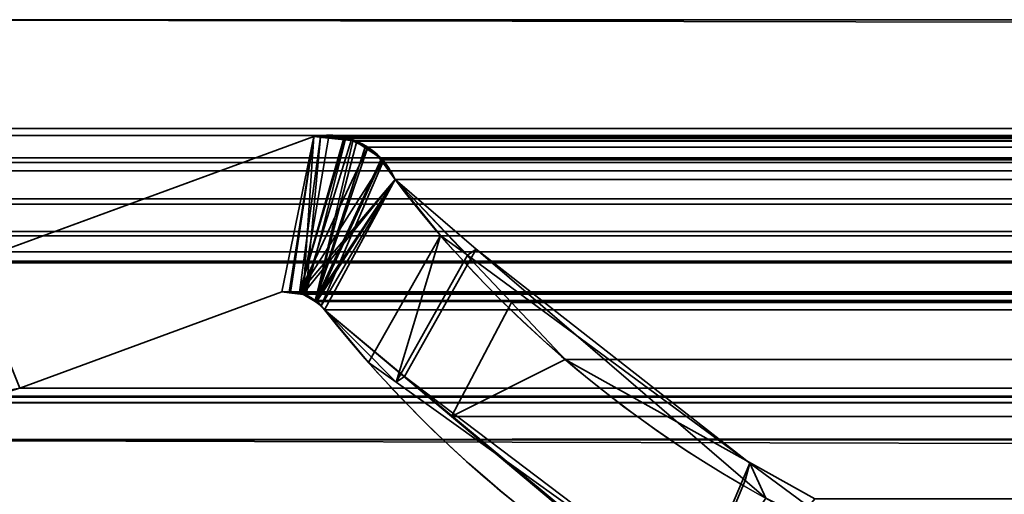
# Model space of a CAD drawing. Header units: millimetres. Extents: x -603 to 3703, y -115 to 249.
# Tile 540 of 656: x 1027.99 to 1033.47, y 0.01 to 2.65. Entities that reach past the tile are written whole.
import ezdxf

# ---------------------------------------------------------------- set-up
doc = ezdxf.new("R2010")
doc.units = ezdxf.units.MM
doc.layers.add('152', color=7, linetype='Continuous', true_color=0xffffff)

# ---------------------------------------------------------------- blocks, each defined once
blk = doc.blocks.new('UG_SURFACE_002')
at = {"layer": '152', "color": 252, "linetype": 'Continuous', "lineweight": 35}
for points in [[(2165, -13.4, 2212.25), (2165, 230.4, 2212.25), (835, 230.4, 2212.25), (835, -13.4, 2212.25)], [(985, -13.4, 2062.2499), (985, 230.4, 2062.2499), (2015.0001, 230.4, 2062.2499), (2015.0001, -13.4, 2062.2499)]]:
    blk.add_3dface(points, dxfattribs=at)
blk = doc.blocks.new('UG_SURFACE_113')
at = {"layer": '152', "color": 7, "linetype": 'Continuous', "lineweight": 35}
for points in [[(1027.7102, 1.295, -8.75), (1029.6266, 1.997, -8.75), (1029.4485, 1.1329, -8.75), (1027.9915, 0.5991, -8.75)], [(1027.9915, 0.5991, 2019.2585), (1029.4485, 1.1329, 2017.8015), (1029.6266, 1.997, 2017.6234), (1027.7102, 1.295, 2019.5398)], [(1029.6266, 1.997, -8.75), (1027.7102, 1.295, -8.75), (1027.7102, 1.295, 2019.5398), (1029.6266, 1.997, 2017.6234)], [(1029.49, 1.1314, -8.75), (1029.4485, 1.1329, -8.75), (1029.6266, 1.997, -8.75)], [(1029.6266, 1.997, 2017.6234), (1029.4485, 1.1329, 2017.8015), (1029.4896, 1.1281, 2017.7603)], [(1029.4896, 1.1281, 2017.7603), (1029.5676, 1.119, 2017.6826), (1029.6266, 1.997, 2017.6234)], [(1029.6266, 1.997, -8.75), (1029.6646, 1.9963, -8.75), (1029.5467, 1.1294, -8.75), (1029.49, 1.1314, -8.75)], [(1029.6646, 1.9963, -8.75), (1029.7949, 1.9939, -8.75), (1029.5467, 1.1294, -8.75)], [(1029.5467, 1.1294, -8.75), (1029.7949, 1.9939, -8.75), (1029.8027, 1.9904, -8.75)], [(1029.5467, 1.1294, -8.75), (1029.8027, 1.9904, -8.75), (1029.9244, 1.9346, -8.75)], [(1029.5676, 1.119, 2017.6826), (1029.583, 1.1172, 2017.6671), (1029.6644, 1.9939, 2017.5855), (1029.6266, 1.997, 2017.6234)], [(1029.583, 1.1172, 2017.6671), (1029.803, 1.9825, 2017.447), (1029.6644, 1.9939, 2017.5855)], [(1029.8448, 1.979, 2017.4053), (1029.803, 1.9825, 2017.447), (1029.583, 1.1172, 2017.6671), (1029.634, 1.0806, 2017.616)], [(1029.6266, 1.997, -8.75), (1029.6266, 1.997, 2017.6234), (1029.6644, 1.9939, 2017.5855)], [(1029.6644, 1.9939, 2017.5855), (1029.6646, 1.9963, -8.75), (1029.6266, 1.997, -8.75)], [(1029.634, 1.0806, 2017.616), (1029.9224, 1.9273, 2017.3275), (1029.8448, 1.979, 2017.4053)], [(1029.6646, 1.9963, -8.75), (1029.6644, 1.9939, 2017.5855), (1029.803, 1.9825, 2017.447)], [(1029.803, 1.9825, 2017.447), (1029.7949, 1.9939, -8.75), (1029.6646, 1.9963, -8.75)], [(1029.803, 1.9825, 2017.447), (1029.8027, 1.9904, -8.75), (1029.7949, 1.9939, -8.75)], [(1029.8027, 1.9904, -8.75), (1029.803, 1.9825, 2017.447), (1029.8448, 1.979, 2017.4053)], [(1029.8448, 1.979, 2017.4053), (1029.9244, 1.9346, -8.75), (1029.8027, 1.9904, -8.75)], [(1029.8448, 1.979, 2017.4053), (1029.9224, 1.9273, 2017.3275), (1029.9244, 1.9346, -8.75)], [(1029.9244, 1.9346, -8.75), (1029.9447, 1.9253, -8.75), (1030.0082, 1.8542, -8.75), (1029.5467, 1.1294, -8.75)], [(1030.0024, 1.8741, 2017.2477), (1029.9224, 1.9273, 2017.3275), (1029.634, 1.0806, 2017.616)], [(1029.9447, 1.9253, -8.75), (1029.9244, 1.9346, -8.75), (1029.9224, 1.9273, 2017.3275)], [(1029.9447, 1.9253, -8.75), (1029.9224, 1.9273, 2017.3275), (1030.0024, 1.8741, 2017.2477)], [(1030.0024, 1.8741, 2017.2477), (1030.0082, 1.8542, -8.75), (1029.9447, 1.9253, -8.75)], [(1029.634, 1.0806, 2017.616), (1029.6675, 1.0564, 2017.5824), (1030.013, 1.8578, 2017.2369), (1030.0024, 1.8741, 2017.2477)], [(1030.0024, 1.8741, 2017.2477), (1030.013, 1.8578, 2017.2369), (1030.0082, 1.8542, -8.75)], [(1030.0082, 1.8542, -8.75), (1030.058, 1.7985, -8.75), (1030.0786, 1.7573, -8.75), (1029.5467, 1.1294, -8.75)], [(1030.0786, 1.7573, 2017.1714), (1030.013, 1.8578, 2017.2369), (1029.6675, 1.0564, 2017.5824)], [(1030.0082, 1.8542, -8.75), (1030.013, 1.8578, 2017.2369), (1030.0786, 1.7573, 2017.1714)], [(1030.0786, 1.7573, 2017.1714), (1030.058, 1.7985, -8.75), (1030.0082, 1.8542, -8.75)], [(1029.5663, 1.12, -8.75), (1029.5467, 1.1294, -8.75), (1030.0786, 1.7573, -8.75)], [(1030.0786, 1.7573, -8.75), (1029.634, 1.0875, -8.75), (1029.5663, 1.12, -8.75)], [(1029.6357, 1.0858, -8.75), (1029.634, 1.0875, -8.75), (1030.0786, 1.7573, -8.75)], [(1029.6857, 1.0331, -8.75), (1029.6357, 1.0858, -8.75), (1030.0786, 1.7573, -8.75)], [(1030.0786, 1.7573, 2017.1714), (1029.6675, 1.0564, 2017.5824), (1029.6857, 1.0331, 2017.5643)], [(1030.0786, 1.7573, -8.75), (1030.5296, 1.3698, -8.75), (1030.1311, 0.6632, -8.75), (1029.6857, 1.0331, -8.75)], [(1029.6857, 1.0331, 2017.5643), (1029.9306, 0.7409, 2017.3194), (1030.3309, 1.4475, 2016.9191), (1030.0786, 1.7573, 2017.1714)], [(1030.0786, 1.7573, 2017.1714), (1030.0786, 1.7573, -8.75), (1030.058, 1.7985, -8.75)], [(1030.0786, 1.7573, -8.75), (1030.3309, 1.4475, 2016.9191), (1030.4812, 1.3368, 2016.7689)], [(1030.0786, 1.7573, -8.75), (1030.0786, 1.7573, 2017.1714), (1030.3309, 1.4475, 2016.9191)], [(1030.4812, 1.3368, 2016.7689), (1030.5296, 1.3698, -8.75), (1030.0786, 1.7573, -8.75)], [(1030.3309, 1.4475, 2016.9191), (1029.9306, 0.7409, 2017.3194), (1030.0844, 0.6308, 2017.1657)], [(1030.4812, 1.3368, 2016.7689), (1030.3309, 1.4475, 2016.9191), (1030.0844, 0.6308, 2017.1657)], [(1030.5296, 1.3698, -8.75), (1032.0252, 0.0846, -8.75), (1031.7165, -0.6536, -8.75), (1030.1311, 0.6632, -8.75)], [(1030.5296, 1.3698, -8.75), (1030.4812, 1.3368, 2016.7689), (1032.0498, 0.1813, 2015.2001)], [(1032.0498, 0.1813, 2015.2001), (1032.0252, 0.0846, -8.75), (1030.5296, 1.3698, -8.75)], [(1030.0844, 0.6308, 2017.1657), (1031.7388, -0.5532, 2015.5113), (1032.0498, 0.1813, 2015.2001), (1030.4812, 1.3368, 2016.7689)], [(1029.4485, 1.1329, 2017.8015), (1027.9915, 0.5991, 2019.2585), (1027.9915, 0.5991, -8.75), (1029.4485, 1.1329, -8.75)], [(1029.4485, 1.1329, -8.75), (1029.49, 1.1314, -8.75), (1029.4896, 1.1281, 2017.7603)], [(1029.4896, 1.1281, 2017.7603), (1029.4485, 1.1329, 2017.8015), (1029.4485, 1.1329, -8.75)], [(1029.5676, 1.119, 2017.6826), (1029.4896, 1.1281, 2017.7603), (1029.49, 1.1314, -8.75)], [(1029.49, 1.1314, -8.75), (1029.5467, 1.1294, -8.75), (1029.5676, 1.119, 2017.6826)], [(1029.5467, 1.1294, -8.75), (1029.5663, 1.12, -8.75), (1029.5676, 1.119, 2017.6826)], [(1029.5663, 1.12, -8.75), (1029.634, 1.0875, -8.75), (1029.634, 1.0806, 2017.616)], [(1029.634, 1.0806, 2017.616), (1029.583, 1.1172, 2017.6671), (1029.5663, 1.12, -8.75)], [(1029.583, 1.1172, 2017.6671), (1029.5676, 1.119, 2017.6826), (1029.5663, 1.12, -8.75)], [(1029.634, 1.0875, -8.75), (1029.6357, 1.0858, -8.75), (1029.634, 1.0806, 2017.616)], [(1029.6675, 1.0564, 2017.5824), (1029.634, 1.0806, 2017.616), (1029.6357, 1.0858, -8.75)], [(1029.6357, 1.0858, -8.75), (1029.6857, 1.0331, -8.75), (1029.6857, 1.0331, 2017.5643)], [(1029.6857, 1.0331, 2017.5643), (1029.6675, 1.0564, 2017.5824), (1029.6357, 1.0858, -8.75)], [(1029.6857, 1.0331, -8.75), (1030.1311, 0.6632, -8.75), (1030.0844, 0.6308, 2017.1657)], [(1030.0844, 0.6308, 2017.1657), (1029.9306, 0.7409, 2017.3194), (1029.6857, 1.0331, -8.75)], [(1029.9306, 0.7409, 2017.3194), (1029.6857, 1.0331, 2017.5643), (1029.6857, 1.0331, -8.75)], [(1031.7388, -0.5532, 2015.5113), (1030.0844, 0.6308, 2017.1657), (1030.1311, 0.6632, -8.75)], [(1030.1311, 0.6632, -8.75), (1031.7165, -0.6536, -8.75), (1031.7388, -0.5532, 2015.5113)], [(1031.7388, -0.5532, 2015.5113), (1032.4106, -1.0341, 2014.8394), (1032.6657, -0.2724, 2014.5843), (1032.0498, 0.1813, 2015.2001)], [(1032.1391, -0.0133, -8.75), (1032.0252, 0.0846, -8.75), (1032.0498, 0.1813, 2015.2001)], [(1032.1391, -0.0133, -8.75), (1032.0498, 0.1813, 2015.2001), (1032.6657, -0.2724, 2014.5843)], [(1032.0252, 0.0846, -8.75), (1032.1391, -0.0133, -8.75), (1031.7165, -0.6536, -8.75)]]:
    blk.add_3dface(points, dxfattribs=at)
blk = doc.blocks.new('UG_SURFACE_114')
at = {"layer": '152', "color": 7, "linetype": 'Continuous', "lineweight": 35}
for points in [[(1974.175, 2.6459, 2021.425), (1974.1284, 5.9608, 2021.3785), (1025.8716, 5.9608, 2021.3785), (1025.825, 2.6459, 2021.425)], [(1026.7951, 2.0412, 2020.4549), (1026.8776, 4.9715, 2020.3724), (1973.1224, 4.9715, 2020.3724), (1973.2049, 2.0412, 2020.4549)], [(1974.1695, 1.0733, 2021.4195), (1025.825, 2.6459, 2021.425), (1025.7392, 0.3108, 2021.5108)], [(1974.1695, 1.0733, 2021.4195), (1974.175, 2.6459, 2021.425), (1025.825, 2.6459, 2021.425)], [(1026.7959, 2.002, 2020.4542), (1026.7951, 2.0412, 2020.4549), (1973.2049, 2.0412, 2020.4549)], [(1026.7959, 2.002, 2020.4542), (1973.2049, 2.0412, 2020.4549), (1973.2012, 1.9603, 2020.4513)], [(1026.7959, 2.002, 2020.4542), (1973.2012, 1.9603, 2020.4513), (1973.1883, 1.8784, 2020.4382)], [(1973.1883, 1.8784, 2020.4382), (1026.8117, 1.8784, 2020.4382), (1026.7959, 2.002, 2020.4542)], [(1027.7102, 1.295, 2019.5398), (1029.6266, 1.997, 2017.6234), (1029.4485, 1.1329, 2017.8015), (1027.9915, 0.5991, 2019.2585)], [(1029.6266, 1.997, 2017.6234), (1027.7102, 1.295, 2019.5398), (1972.2898, 1.295, 2019.5398), (1970.3734, 1.997, 2017.6234)], [(1029.4968, 1.1297, 2017.7534), (1029.4485, 1.1329, 2017.8015), (1029.6266, 1.997, 2017.6234)], [(1029.6266, 1.997, 2017.6234), (1029.7083, 1.9879, 2017.5416), (1029.5606, 1.1255, 2017.6895), (1029.4968, 1.1297, 2017.7534)], [(1029.5691, 1.1208, 2017.6809), (1029.5606, 1.1255, 2017.6895), (1029.7083, 1.9879, 2017.5416), (1029.8337, 1.974, 2017.4162)], [(1029.6334, 1.0854, 2017.6165), (1029.5691, 1.1208, 2017.6809), (1029.8337, 1.974, 2017.4162), (1029.8662, 1.9704, 2017.3838)], [(1029.6266, 1.997, 2017.6234), (1970.3734, 1.997, 2017.6234), (1970.2933, 2.0043, 2017.5433)], [(1970.2933, 2.0043, 2017.5433), (1029.7083, 1.9879, 2017.5416), (1029.6266, 1.997, 2017.6234)], [(1970.2933, 2.0043, 2017.5433), (1970.291, 2.0038, 2017.5412), (1029.7083, 1.9879, 2017.5416)], [(1029.8337, 1.974, 2017.4162), (1029.7083, 1.9879, 2017.5416), (1970.291, 2.0038, 2017.5412)], [(1970.291, 2.0038, 2017.5412), (1970.1668, 1.974, 2017.4167), (1029.8337, 1.974, 2017.4162)], [(1029.8662, 1.9704, 2017.3838), (1029.8337, 1.974, 2017.4162), (1970.1668, 1.974, 2017.4167)], [(1029.8662, 1.9704, 2017.3838), (1970.1668, 1.974, 2017.4167), (1970.1148, 1.9616, 2017.365)], [(1029.8662, 1.9704, 2017.3838), (1029.9113, 1.938, 2017.3388), (1029.6334, 1.0854, 2017.6165)], [(1029.9113, 1.938, 2017.3388), (1030.0065, 1.8695, 2017.2434), (1029.6433, 1.08, 2017.6067), (1029.6334, 1.0854, 2017.6165)], [(1970.1148, 1.9616, 2017.365), (1029.9113, 1.938, 2017.3388), (1029.8662, 1.9704, 2017.3838)], [(1970.1148, 1.9616, 2017.365), (1970.0878, 1.941, 2017.3378), (1029.9113, 1.938, 2017.3388)], [(1030.0065, 1.8695, 2017.2434), (1029.9113, 1.938, 2017.3388), (1970.0878, 1.941, 2017.3378)], [(1030.0065, 1.8695, 2017.2434), (1970.0878, 1.941, 2017.3378), (1969.9935, 1.8695, 2017.2434)], [(1026.8117, 1.8784, 2020.4382), (1973.1883, 1.8784, 2020.4382), (1973.1793, 1.8544, 2020.4294)], [(1973.1793, 1.8544, 2020.4294), (1026.8185, 1.8526, 2020.4315), (1026.8117, 1.8784, 2020.4382)], [(1029.6433, 1.08, 2017.6067), (1030.0065, 1.8695, 2017.2434), (1030.0086, 1.8664, 2017.2415), (1030.0786, 1.7573, 2017.1714)], [(1969.9935, 1.8695, 2017.2434), (1030.0086, 1.8664, 2017.2415), (1030.0065, 1.8695, 2017.2434)], [(1969.9935, 1.8695, 2017.2434), (1969.9914, 1.8664, 2017.2415), (1030.0086, 1.8664, 2017.2415)], [(1030.0086, 1.8664, 2017.2415), (1969.9914, 1.8664, 2017.2415), (1969.9214, 1.7573, 2017.1714), (1030.0786, 1.7573, 2017.1714)], [(1026.8308, 1.8061, 2020.4191), (1026.8185, 1.8526, 2020.4315), (1973.1793, 1.8544, 2020.4294)], [(1026.8308, 1.8061, 2020.4191), (1973.1793, 1.8544, 2020.4294), (1973.1114, 1.6712, 2020.3614)], [(1026.8308, 1.8061, 2020.4191), (1973.1114, 1.6712, 2020.3614), (1973.0958, 1.65, 2020.3459)], [(1973.0958, 1.65, 2020.3459), (1026.9051, 1.6498, 2020.345), (1026.8308, 1.8061, 2020.4191)], [(1029.6857, 1.0331, 2017.5643), (1029.6433, 1.08, 2017.6067), (1030.0786, 1.7573, 2017.1714)], [(1030.0786, 1.7573, 2017.1714), (1030.7252, 1.0739, 2016.5248), (1030.3921, 0.4409, 2016.8579), (1029.6857, 1.0331, 2017.5643)], [(1030.0786, 1.7573, 2017.1714), (1969.9214, 1.7573, 2017.1714), (1969.2748, 1.0739, 2016.5248), (1030.7252, 1.0739, 2016.5248)], [(1026.9051, 1.6498, 2020.345), (1973.0958, 1.65, 2020.3459), (1972.993, 1.5104, 2020.2429)], [(1026.9184, 1.6214, 2020.3316), (1026.9051, 1.6498, 2020.345), (1972.993, 1.5104, 2020.2429)], [(1026.9184, 1.6214, 2020.3316), (1972.993, 1.5104, 2020.2429), (1972.9424, 1.4748, 2020.1924)], [(1972.9424, 1.4748, 2020.1924), (1027.0568, 1.4692, 2020.1933), (1026.9184, 1.6214, 2020.3316)], [(1027.079, 1.4448, 2020.1712), (1027.0568, 1.4692, 2020.1933), (1972.9424, 1.4748, 2020.1924)], [(1027.079, 1.4448, 2020.1712), (1972.9424, 1.4748, 2020.1924), (1972.7571, 1.3446, 2020.0071)], [(1027.079, 1.4448, 2020.1712), (1972.7571, 1.3446, 2020.0071), (1972.7485, 1.3429, 2019.9986)], [(1972.7485, 1.3429, 2019.9986), (1027.2546, 1.3554, 2019.9955), (1027.079, 1.4448, 2020.1712)], [(1027.3538, 1.3048, 2019.8963), (1027.2546, 1.3554, 2019.9955), (1972.7485, 1.3429, 2019.9986)], [(1027.47, 1.3016, 2019.7799), (1027.3538, 1.3048, 2019.8963), (1972.7485, 1.3429, 2019.9986)], [(1972.7485, 1.3429, 2019.9986), (1972.5286, 1.3, 2019.7787), (1027.47, 1.3016, 2019.7799)], [(1027.47, 1.3016, 2019.7799), (1972.5286, 1.3, 2019.7787), (1972.4199, 1.2788, 2019.67)], [(1027.7102, 1.295, 2019.5398), (1027.47, 1.3016, 2019.7799), (1972.4199, 1.2788, 2019.67)], [(1972.4199, 1.2788, 2019.67), (1972.2898, 1.295, 2019.5398), (1027.7102, 1.295, 2019.5398)], [(1970.5515, 1.1329, 2017.8015), (1972.0085, 0.5991, 2019.2585), (1027.9915, 0.5991, 2019.2585), (1029.4485, 1.1329, 2017.8015)], [(1970.5515, 1.1329, 2017.8015), (1029.4485, 1.1329, 2017.8015), (1029.4968, 1.1297, 2017.7534)], [(1970.5011, 1.1363, 2017.7512), (1029.4968, 1.1297, 2017.7534), (1029.5606, 1.1255, 2017.6895)], [(1970.5011, 1.1363, 2017.7512), (1970.5031, 1.1361, 2017.7531), (1029.4968, 1.1297, 2017.7534)], [(1029.4968, 1.1297, 2017.7534), (1970.5031, 1.1361, 2017.7531), (1970.5515, 1.1329, 2017.8015)], [(1029.5606, 1.1255, 2017.6895), (1970.4316, 1.1144, 2017.6816), (1970.5011, 1.1363, 2017.7512)], [(1029.5606, 1.1255, 2017.6895), (1029.5691, 1.1208, 2017.6809), (1970.4316, 1.1144, 2017.6816)], [(1970.3826, 1.0991, 2017.6325), (1029.5691, 1.1208, 2017.6809), (1029.6334, 1.0854, 2017.6165)], [(1970.3826, 1.0991, 2017.6325), (1970.4316, 1.1144, 2017.6816), (1029.5691, 1.1208, 2017.6809)], [(1029.6334, 1.0854, 2017.6165), (1970.3674, 1.0845, 2017.6175), (1970.3826, 1.0991, 2017.6325)], [(1025.7392, 0.3108, 2021.5108), (1974.2143, 0.3098, 2021.4643), (1974.1695, 1.0733, 2021.4195)], [(1970.3674, 1.0845, 2017.6175), (1029.6334, 1.0854, 2017.6165), (1029.6433, 1.08, 2017.6067)], [(1029.6433, 1.08, 2017.6067), (1970.3143, 1.0331, 2017.5643), (1970.3674, 1.0845, 2017.6175)], [(1029.6433, 1.08, 2017.6067), (1029.6857, 1.0331, 2017.5643), (1970.3143, 1.0331, 2017.5643)], [(1030.7252, 1.0739, 2016.5248), (1031.0248, 0.7572, 2016.2251), (1030.3921, 0.4409, 2016.8579)], [(1031.0248, 0.7572, 2016.2251), (1030.7252, 1.0739, 2016.5248), (1969.2748, 1.0739, 2016.5248)], [(1031.0248, 0.7572, 2016.2251), (1969.2748, 1.0739, 2016.5248), (1968.9752, 0.7572, 2016.2251)], [(1970.3143, 1.0331, 2017.5643), (1029.6857, 1.0331, 2017.5643), (1030.3921, 0.4409, 2016.8579)], [(1030.3921, 0.4409, 2016.8579), (1969.6422, 0.342, 2016.8922), (1970.3143, 1.0331, 2017.5643)], [(1031.8078, -0.7461, 2015.4421), (1030.3921, 0.4409, 2016.8579), (1031.0248, 0.7572, 2016.2251), (1032.4117, -0.0176, 2014.8382)], [(1968.9752, 0.7572, 2016.2251), (1967.5883, -0.0176, 2014.8382), (1032.4117, -0.0176, 2014.8382), (1031.0248, 0.7572, 2016.2251)], [(1026.7696, -0.8721, 2020.4804), (1973.1926, 0.5499, 2020.4425), (1973.187, -0.4242, 2020.437)], [(1026.7696, -0.8721, 2020.4804), (1026.8074, 0.5499, 2020.4425), (1973.1926, 0.5499, 2020.4425)], [(1026.8124, 0.5521, 2020.4375), (1973.1876, 0.5521, 2020.4375), (1973.1926, 0.5499, 2020.4425), (1026.8074, 0.5499, 2020.4425)], [(1973.1853, 0.5531, 2020.4353), (1026.8124, 0.5521, 2020.4375), (1026.8147, 0.5531, 2020.4353)], [(1973.1853, 0.5531, 2020.4353), (1973.1876, 0.5521, 2020.4375), (1026.8124, 0.5521, 2020.4375)], [(1026.8147, 0.5531, 2020.4353), (1026.8216, 0.5528, 2020.4284), (1973.1784, 0.5528, 2020.4284)], [(1973.1784, 0.5528, 2020.4284), (1973.1853, 0.5531, 2020.4353), (1026.8147, 0.5531, 2020.4353)], [(1026.8216, 0.5528, 2020.4284), (1026.8433, 0.5517, 2020.4067), (1973.1567, 0.5518, 2020.4067)], [(1973.1567, 0.5518, 2020.4067), (1973.1784, 0.5528, 2020.4284), (1026.8216, 0.5528, 2020.4284)], [(1973.1025, 0.5494, 2020.3524), (1973.1567, 0.5518, 2020.4067), (1026.8433, 0.5517, 2020.4067)], [(1026.8433, 0.5517, 2020.4067), (1026.8977, 0.5491, 2020.3524), (1973.1025, 0.5494, 2020.3524)], [(1972.4813, 0.5216, 2019.7313), (1973.1025, 0.5494, 2020.3524), (1026.8977, 0.5491, 2020.3524)], [(1026.8977, 0.5491, 2020.3524), (1027.5192, 0.5188, 2019.7308), (1972.4813, 0.5216, 2019.7313)], [(1027.577, 0.516, 2019.6729), (1972.0085, 0.5991, 2019.2585), (1972.3992, 0.5179, 2019.6493)], [(1027.577, 0.516, 2019.6729), (1027.9915, 0.5991, 2019.2585), (1972.0085, 0.5991, 2019.2585)], [(1972.3992, 0.5179, 2019.6493), (1972.4813, 0.5216, 2019.7313), (1027.5192, 0.5188, 2019.7308)], [(1972.3992, 0.5179, 2019.6493), (1027.5192, 0.5188, 2019.7308), (1027.577, 0.516, 2019.6729)], [(1969.3426, 0.0339, 2016.5925), (1030.3921, 0.4409, 2016.8579), (1031.8078, -0.7461, 2015.4421)], [(1969.3426, 0.0339, 2016.5925), (1969.6422, 0.342, 2016.8922), (1030.3921, 0.4409, 2016.8579)], [(1974.3572, -2.122, 2021.6072), (1025.7392, 0.3108, 2021.5108), (1025.651, -2.0878, 2021.5991)], [(1974.3572, -2.122, 2021.6072), (1974.2143, 0.3098, 2021.4643), (1025.7392, 0.3108, 2021.5108)], [(1969.3426, 0.0339, 2016.5925), (1031.8078, -0.7461, 2015.4421), (1032.1108, -0.8301, 2015.1391)], [(1032.1108, -0.8301, 2015.1391), (1967.8659, -0.767, 2015.116), (1969.3426, 0.0339, 2016.5925)]]:
    blk.add_3dface(points, dxfattribs=at)
blk = doc.blocks.new('UG_SURFACE_119')
at = {"layer": '152', "color": 252, "linetype": 'Continuous', "lineweight": 35}
for points in [[(1042.0001, 4.0145, -7.75), (1026, 4.0145, -7.75), (1026, -24.9528, -7.75), (1974, -24.9528, -7.75)], [(1026, -24.9528, -8.75), (1026, 4.0145, -8.75), (1042.0001, 4.0145, -8.75)], [(1042.0001, 4.0145, -8.75), (1957.9999, 4.0145, -8.75), (1026, -24.9528, -8.75)], [(1957.9999, 4.0145, -8.75), (1974, 4.0145, -8.75), (1974, -24.9528, -8.75), (1026, -24.9528, -8.75)]]:
    blk.add_3dface(points, dxfattribs=at)
blk = doc.blocks.new('UG_SURFACE_163')
at = {"layer": '152', "color": 252, "linetype": 'Continuous', "lineweight": 35}
for points in [[(1023.5, -30.32, 2023.7501), (1976.5, -30.32, 2023.7501), (1976.5, 62.52, 2023.7501), (1023.5, 62.52, 2023.7501)], [(1025, -30.32, 2022.2499), (1025, 62.52, 2022.2499), (1975, 62.52, 2022.2499), (1975, -30.32, 2022.2499)]]:
    blk.add_3dface(points, dxfattribs=at)

msp = doc.modelspace()

# ---------------------------------------------------------------- linework, layer by layer
at = {"layer": '152', "color": 251, "linetype": 'Continuous', "lineweight": -3, "true_color": 0x636466}
for p, q in [((1974.175, 2.6459, 2021.425), (1025.825, 2.6459, 2021.425)), ((1026.7951, 2.0412, 2020.4549), (1973.2049, 2.0412, 2020.4549)), ((1027.7101, 1.295, -8.75), (1029.6266, 1.997, -8.75)), ((1027.7101, 1.295, 2019.5399), (1029.6266, 1.997, 2017.6234)), ((1027.7101, 1.295, 2019.5399), (1029.6266, 1.997, 2017.6234)), ((1029.6266, 1.997, -8.75), (1029.6266, 1.997, 2017.6234)), ((1029.6266, 1.997, 2017.6234), (1970.3734, 1.997, 2017.6234)), ((1026.8117, 1.8784, 2020.4383), (1973.1883, 1.8784, 2020.4383)), ((1030.0786, 1.7573, -8.75), (1030.0786, 1.7573, 2017.1714)), ((1030.0786, 1.7573, 2017.1714), (1969.9214, 1.7573, 2017.1714)), ((1027.7101, 1.295, 2019.5399), (1972.2899, 1.295, 2019.5399)), ((1029.4485, 1.1329, -8.75), (1027.9916, 0.5991, -8.75)), ((1029.4485, 1.1329, 2017.8015), (1027.9916, 0.5991, 2019.2584)), ((1027.9916, 0.5991, 2019.2584), (1029.4485, 1.1329, 2017.8015)), ((1970.5515, 1.1329, 2017.8015), (1029.4485, 1.1329, 2017.8015)), ((1029.4485, 1.1329, 2017.8015), (1029.4485, 1.1329, -8.75)), ((1029.6857, 1.0331, 2017.5643), (1029.6857, 1.0331, -8.75)), ((1970.3143, 1.0331, 2017.5643), (1029.6857, 1.0331, 2017.5643)), ((1973.1926, 0.5499, 2020.4426), (1026.8074, 0.5499, 2020.4426)), ((1972.0084, 0.5991, 2019.2584), (1027.9916, 0.5991, 2019.2584)), ((1027.9916, 0.5991, 2019.2584), (1027.9916, 0.5991, -8.75))]:
    msp.add_line(p, q, dxfattribs=at)
for points in [[(1030.0786, 1.7573, 2017.1714), (1030.0025, 1.9333, 2017.2475), (1029.8149, 2.0331, 2017.4351), (1029.6266, 1.997, 2017.6234)], [(1029.6266, 1.997, -8.75), (1029.8149, 2.0331, -8.75), (1030.0025, 1.9333, -8.75), (1030.0786, 1.7573, -8.75)], [(1030.0786, 1.7573, -8.75), (1031.5586, -0.1772, -8.75), (1033.9855, -1.1357, -8.75), (1036.3876, -0.7357, -8.75)], [(1036.3876, -0.7357, 2010.8624), (1033.9855, -1.1357, 2013.2645), (1031.5586, -0.1772, 2015.6914), (1030.0786, 1.7573, 2017.1714)], [(1029.4485, 1.1329, 2017.8015), (1029.5402, 1.1489, 2017.7098), (1029.633, 1.1099, 2017.617), (1029.6857, 1.0331, 2017.5643)], [(1029.4485, 1.1329, -8.75), (1029.5402, 1.1489, -8.75), (1029.633, 1.1099, -8.75), (1029.6857, 1.0331, -8.75)], [(1029.6857, 1.0331, -8.75), (1031.2574, -0.9513, -8.75), (1033.7947, -1.9092, -8.75), (1036.2856, -1.4582, -8.75)], [(1036.2856, -1.4582, 2010.9644), (1033.7947, -1.9092, 2013.4553), (1031.2574, -0.9513, 2015.9926), (1029.6857, 1.0331, 2017.5643)], [(1026.8074, 0.5499, 2020.4426), (1026.8617, 0.5892, 2020.3883), (1027.4574, 0.4094, 2019.7926), (1027.9916, 0.5991, 2019.2584)], [(1026.8074, 0.5499, -8.75), (1026.8617, 0.5892, -8.75), (1027.4574, 0.4094, -8.75), (1027.9916, 0.5991, -8.75)]]:
    msp.add_open_spline(points, degree=3, dxfattribs=at)
for points, knots in [([(1030.0786, 1.7573, 2017.1714), (1030.06, 1.8004, 2017.19), (1030.0347, 1.8384, 2017.2153), (1029.9927, 1.8849, 2017.2573), (1029.978, 1.8988, 2017.272), (1029.9476, 1.9238, 2017.3024), (1029.9318, 1.9349, 2017.3182), (1029.8995, 1.9546, 2017.3505), (1029.883, 1.9631, 2017.367), (1029.8494, 1.9777, 2017.4006), (1029.8323, 1.9838, 2017.4177), (1029.7535, 2.0063, 2017.4965), (1029.6889, 2.0089, 2017.5611), (1029.6266, 1.997, 2017.6234)], [0, 0, 0, 0, 0.212583, 0.212583, 0.316013, 0.316013, 0.419341, 0.419341, 0.522607, 0.522607, 0.625835, 0.625835, 1, 1, 1, 1]), ([(1036.3876, -0.7357, 2010.8624), (1035.2632, -0.923, 2011.9868), (1034.1398, -0.8246, 2013.1102), (1032.5014, -0.226, 2014.7486), (1031.9755, 0.0461, 2015.2745), (1030.9724, 0.7643, 2016.2776), (1030.4959, 1.2119, 2016.7541), (1030.0786, 1.7573, 2017.1714)], [0, 0, 0, 0, 0.5, 0.5, 0.75, 0.75, 1, 1, 1, 1]), ([(1029.4485, 1.1329, 2017.8015), (1029.4857, 1.1394, 2017.7643), (1029.5241, 1.137, 2017.7259), (1029.5895, 1.1165, 2017.6605), (1029.6179, 1.1015, 2017.6321), (1029.6587, 1.067, 2017.5913), (1029.6732, 1.0513, 2017.5768), (1029.6857, 1.0331, 2017.5643)], [0, 0, 0, 0, 0.441696, 0.441696, 0.790152, 0.790152, 1, 1, 1, 1]), ([(1029.6857, 1.0331, 2017.5643), (1030.1283, 0.4742, 2017.1217), (1030.6182, 0.0282, 2016.6318), (1031.666, -0.7016, 2015.584), (1032.2277, -0.9829, 2015.0223), (1033.9254, -1.5783, 2013.3246), (1035.1153, -1.6701, 2012.1347), (1036.2856, -1.4582, 2010.9644)], [0, 0, 0, 0, 0.25, 0.25, 0.5, 0.5, 1, 1, 1, 1]), ([(1026.8074, 0.5499, 2020.4426), (1026.8097, 0.5515, 2020.4403), (1026.8122, 0.5524, 2020.4378), (1026.8267, 0.5565, 2020.4233), (1026.8391, 0.5559, 2020.4109), (1026.8997, 0.5539, 2020.3503), (1026.948, 0.5466, 2020.302), (1027.1892, 0.5176, 2020.0608), (1027.3836, 0.5019, 2019.8664), (1027.7164, 0.5262, 2019.5336), (1027.8562, 0.551, 2019.3938), (1027.9916, 0.5991, 2019.2584)], [0, 0, 0, 0, 0.006369, 0.006369, 0.037203, 0.037203, 0.159144, 0.159144, 0.647754, 0.647754, 1, 1, 1, 1])]:
    msp.add_open_spline(points, degree=3, knots=knots, dxfattribs=at)

# ---------------------------------------------------------------- block references
for name in ['UG_SURFACE_002', 'UG_SURFACE_163', 'UG_SURFACE_119', 'UG_SURFACE_113', 'UG_SURFACE_114']:
    msp.add_blockref(name, (0, 0), dxfattribs=at)

doc.saveas('drawing.dxf')
